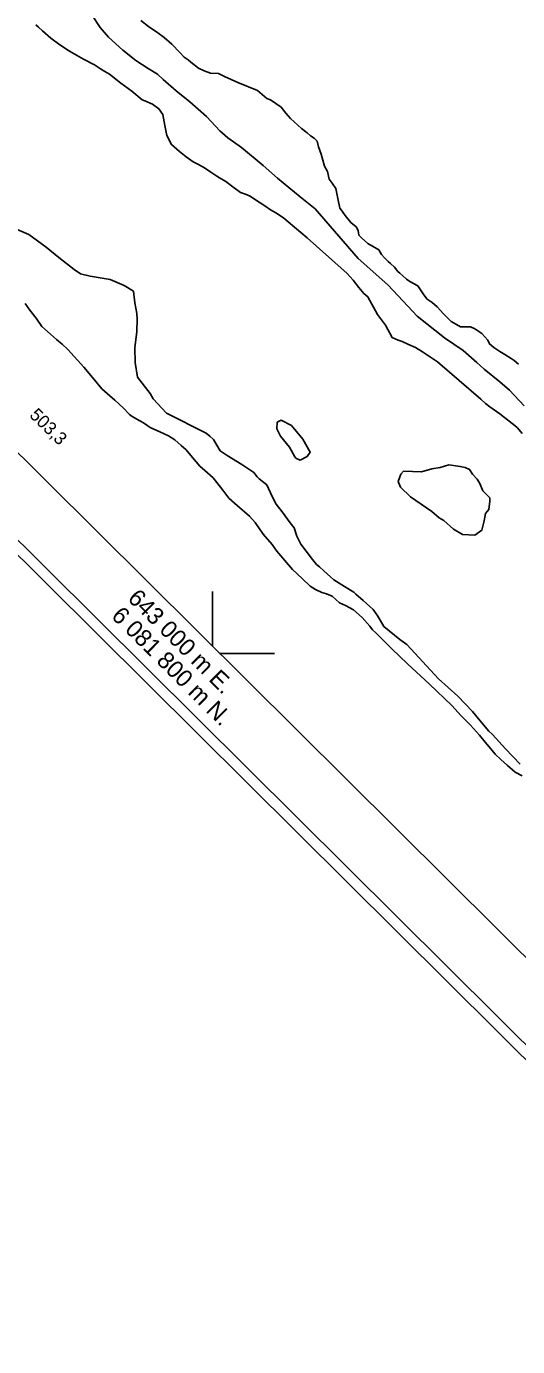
# Model space of a CAD drawing. Extents: x 642515 to 647219, y 6080136 to 6084356.
# Drawn here: x 642956.5 to 643071.4, y 6081637.9 to 6081946.7 of the extents above; entities that cross this region are included whole.
import ezdxf

# ---------------------------------------------------------------- set-up
doc = ezdxf.new("R2010")
doc.units = 0
for name, color, linetype in [('Level 1', 7, 'Continuous'), ('Level 2', 7, 'Continuous'), ('Level 3', 7, 'Continuous'), ('Level 60', 7, 'Continuous'), ('Level 61', 7, 'Continuous')]:
    doc.layers.add(name, color=color, linetype=linetype)

msp = doc.modelspace()

# ---------------------------------------------------------------- linework, layer by layer
at = {"layer": 'Level 1'}
for points in [[(642989.22, 6081856.24), (642986.14, 6081859.58), (642985.42, 6081860.82), (642982.47, 6081864.65), (642981.93, 6081868.14), (642981.89, 6081871.5), (642982.29, 6081875.37), (642982.43, 6081878.26), (642982.35, 6081879.54), (642981.88, 6081882.07), (642981.55, 6081884.78), (642979.39, 6081886.09), (642976.11, 6081887.49), (642971.42, 6081888.33), (642969.15, 6081888.83), (642967.64, 6081889.86), (642964.11, 6081892.69), (642961.08, 6081895.07), (642957.06, 6081898.03), (642953.78, 6081899.44)], [(643072.01, 6081774.11), (643068.58, 6081777.74), (643065.5, 6081781.08), (643064.65, 6081781.83), (643062.59, 6081784.27), (643060.85, 6081786.41), (643057.43, 6081790.04), (643052.87, 6081794.09), (643045.49, 6081802.14), (643043.82, 6081803.32), (643040.12, 6081806.3), (643038.69, 6081808.77), (643037.63, 6081810.31), (643035.27, 6081812.41), (643033.57, 6081813.91), (643033.07, 6081814.36), (643030.91, 6081815.67), (643028.41, 6081817.28), (643026.04, 6081819.38), (643025.03, 6081820.28), (643024.35, 6081820.88), (643023.4, 6081822.02), (643021.92, 6081823.94), (643020.7, 6081825.63), (643019.78, 6081827.49), (643019.1, 6081829.45), (643018.15, 6081830.6), (643016.32, 6081833.13), (643014.92, 6081834.97), (643013.94, 6081836.75), (643012.73, 6081839.48), (643010.96, 6081840.9), (643010.45, 6081841.35), (643009.67, 6081842.34), (643006.84, 6081844.25), (643003.43, 6081846.37), (643001.84, 6081847.47), (643000.24, 6081850.1), (642999.39, 6081850.85), (642998.55, 6081851.6), (642989.22, 6081856.24)], [(643019.27, 6081846.04), (643018.01, 6081848.28), (643015.89, 6081850.84), (643015.07, 6081852.55), (643015.17, 6081854.12), (643016.1, 6081854.58), (643018.5, 6081853.36), (643021.13, 6081850.2), (643022.88, 6081847.14), (643022.14, 6081846.13), (643020.56, 6081845.27), (643019.53, 6081845.73), (643019.27, 6081846.04)]]:
    msp.add_lwpolyline(points, dxfattribs=at)
at = {"layer": 'Level 2'}
for points in [[(643072.9, 6081857.99), (643069.47, 6081861.64), (643067.26, 6081863.59), (643063.55, 6081866.58), (643061.85, 6081868.09), (643058.63, 6081870.94), (643054.28, 6081873.89), (643047.87, 6081878.97), (643044.61, 6081882.47), (643041.01, 6081886.27), (643034.05, 6081892.44), (643024.03, 6081904.04), (643020.49, 6081906.88), (643015.25, 6081911.22), (643011.85, 6081914.23), (643006.78, 6081918.43), (643003.6, 6081920.64), (643001.73, 6081922.3), (642998.64, 6081925.65), (642994.73, 6081929.11), (642991.53, 6081931.65), (642988.48, 6081934.35), (642987.12, 6081935.56), (642984.95, 6081936.87), (642982.11, 6081938.79), (642979.07, 6081941.18), (642975.68, 6081944.19), (642973.77, 6081946.48), (642971.83, 6081949.42)], [(642958.66, 6081947.14), (642959.3, 6081946.58), (642960.28, 6081945.72), (642962.24, 6081944), (642964.31, 6081942.41), (642966.57, 6081940.96), (642969.82, 6081939.08), (642972.39, 6081937.73), (642973.82, 6081936.78), (642974.82, 6081936.2), (642975.9, 6081935.55), (642978.61, 6081933.48), (642981.14, 6081931.56), (642983.6, 6081929.56), (642984.17, 6081929.36), (642985.99, 6081928.51), (642987.5, 6081927.49), (642988.39, 6081926.1), (642988.88, 6081923.57), (642989.36, 6081921.19), (642990.39, 6081919.09), (642992.26, 6081917.45), (642993.86, 6081916.19), (642995.46, 6081915.09), (642996.71, 6081914.45), (642998.12, 6081913.66), (642999.63, 6081912.64), (643001.06, 6081911.69), (643001.64, 6081911.33), (643003.14, 6081910.46), (643004.75, 6081909.21), (643006.6, 6081907.88), (643007.75, 6081907.48), (643008.82, 6081906.99), (643010.08, 6081906.19), (643012.26, 6081904.72), (643013.6, 6081903.85), (643015.01, 6081903.06), (643016.69, 6081901.89), (643017.72, 6081900.99), (643022.13, 6081897.27), (643031.5, 6081888.9), (643032.89, 6081887.39), (643034.21, 6081885.63), (643035.42, 6081884.27), (643036.36, 6081883.44), (643038.63, 6081879.34), (643040.48, 6081876.82)], [(643036.37, 6081895.93), (643034.87, 6081897.24), (643034.27, 6081897.92), (643034.07, 6081899), (643033.61, 6081899.85), (643032.38, 6081900.86), (643031.03, 6081902.5), (643030.35, 6081903.54), (643029.79, 6081904.19), (643029.31, 6081906.49), (643028.87, 6081908.84), (643028.03, 6081910.03), (643027.28, 6081910.98), (643026.92, 6081912.81), (643026.24, 6081914.01), (643025.44, 6081916.82), (643024.8, 6081918.59), (643024.48, 6081919.85), (643023.78, 6081920.61), (643022.95, 6081921.12), (643022.14, 6081921.83), (643020.86, 6081922.88), (643018.26, 6081925.16), (643017.17, 6081926.42), (643016.07, 6081927.83), (643013.58, 6081929.56), (643012.72, 6081929.87), (643012.72, 6081929.87), (643010.58, 6081931.74), (643005.96, 6081933.61), (643002.81, 6081935.01), (643001.39, 6081935.72), (642999.58, 6081935.8), (642998.06, 6081936.31), (642996.73, 6081936.95), (642994.95, 6081938.36), (642994.31, 6081938.92), (642993.42, 6081939.55), (642992.34, 6081940.64), (642990.49, 6081942.57), (642988.69, 6081944.14), (642987.25, 6081945.26), (642985.06, 6081946.72), (642983.28, 6081948.14)], [(643071.57, 6081867.7), (643070.59, 6081868.56), (643069.87, 6081869.04), (643068.4, 6081869.95), (643067.19, 6081870.71), (643065.84, 6081871.59), (643064.78, 6081872.44), (643064.44, 6081873.35), (643063.75, 6081874.11), (643063.05, 6081874.87), (643062.34, 6081875.34), (643061.75, 6081875.71), (643061.24, 6081876.07), (643060.34, 6081876.42), (643058.04, 6081876.47), (643057.08, 6081877.01), (643055.87, 6081877.69), (643054.06, 6081879.5), (643052.59, 6081881.1), (643051.4, 6081882.15), (643050.26, 6081882.92), (643049.47, 6081883.91), (643048.08, 6081886.03), (643046.2, 6081887.08), (643045.4, 6081887.63), (643044.55, 6081888.38), (643043.87, 6081888.98), (643043.4, 6081889.39), (643042.61, 6081890.38), (643041.62, 6081891.24), (643041.07, 6081891.73), (643040.25, 6081892.6), (643039.55, 6081893.36), (643038.92, 6081894.44), (643036.37, 6081895.93)], [(642956.21, 6081881.88), (642957.27, 6081880.35), (642958.75, 6081878.44), (642960.08, 6081876.53), (642962.12, 6081874.74), (642963.56, 6081873.48), (642964.83, 6081872.36), (642966.19, 6081871.17), (642969.9, 6081867.02), (642972.33, 6081864.14), (642974.16, 6081861.94), (642976.02, 6081860.3), (642977.21, 6081859.26), (642979.09, 6081857.46), (642980.63, 6081855.96), (642981.22, 6081855.44), (642983.05, 6081854.44), (642983.87, 6081854.02), (642985.46, 6081852.92), (642987.69, 6081851.87), (642989.75, 6081850.97), (642991.17, 6081850.02), (642992.7, 6081848.68), (642993.89, 6081847.64), (642995.36, 6081845.9), (642997.02, 6081843.85), (642998.2, 6081842.8), (643000.16, 6081841.09), (643001.03, 6081840.03), (643002.43, 6081838.2), (643003.83, 6081836.37), (643005.78, 6081834.66)], [(643040.48, 6081876.82), (643042.04, 6081873.95), (643043.44, 6081873.32), (643044.35, 6081872.98), (643045.67, 6081872.42), (643047.48, 6081871.58), (643049.15, 6081870.57), (643052.67, 6081868.23), (643062.79, 6081859.51), (643063.9, 6081858.54), (643064.87, 6081857.76), (643067.26, 6081856.11), (643071.16, 6081853), (643071.37, 6081852.82), (643072.46, 6081851.48)], [(643064.92, 6081836.42), (643063.25, 6081838.04), (643062.57, 6081839.76), (643061.9, 6081840.8), (643060.86, 6081842.01), (643060.15, 6081843.09), (643059.12, 6081843.54), (643057.98, 6081843.79), (643055.31, 6081844.18), (643053.27, 6081843.56), (643051.29, 6081843.19), (643048.93, 6081842.55), (643044.68, 6081842.67), (643044.08, 6081841.99), (643043.48, 6081840.26), (643043.97, 6081838.93), (643046.36, 6081836.68), (643051.32, 6081833.24), (643053.02, 6081831.75), (643054.1, 6081831.1), (643056.4, 6081829.08), (643058.49, 6081827.85), (643061.38, 6081827.72), (643062.98, 6081828.87), (643063.56, 6081831.08), (643063.84, 6081832.78), (643064.66, 6081833.72), (643064.85, 6081835.66), (643064.92, 6081836.42)], [(643005.78, 6081834.66), (643008.66, 6081832.13), (643009.96, 6081830.7), (643011.9, 6081827.95), (643013.98, 6081825.52), (643015.04, 6081823.99), (643018.76, 6081819.68), (643020.98, 6081817.59), (643022.86, 6081815.79), (643024.11, 6081814.99), (643025.59, 6081814.29), (643026.65, 6081813.96), (643027.97, 6081813.41), (643029.75, 6081811.85), (643031.15, 6081811.22), (643032.97, 6081810.22), (643035.01, 6081808.43), (643036.82, 6081806.39), (643037.44, 6081805.55), (643038.29, 6081804.81), (643039.66, 6081803.46), (643041.97, 6081801.13), (643045.64, 6081797.62), (643050.75, 6081792.83), (643055.96, 6081787.82), (643058.2, 6081785.41), (643060.34, 6081783.23), (643062.49, 6081780.89), (643063.8, 6081779.3), (643064.75, 6081778.16), (643066.14, 6081776.49), (643067.42, 6081775.21), (643069.04, 6081773.8), (643070.82, 6081772.24), (643072.47, 6081771.39)]]:
    msp.add_lwpolyline(points, dxfattribs=at)
at = {"layer": 'Level 60'}
for p, q in [((643000, 6081801.76), (643000, 6081814.53)), ((643001.69, 6081800), (643014.54, 6081800))]:
    msp.add_line(p, q, dxfattribs=at)
for points in [[(643756.15, 6083509.1), (645893.11, 6081385.05), (644652.25, 6080135.58), (642514.75, 6082260.08)], [(642518.29, 6082260.09), (643756.16, 6083505.56), (645889.57, 6081385.04), (644651.74, 6080139.63)], [(643756.23, 6083485.06), (645517.55, 6081734.46), (644300.6, 6080509.08), (642538.79, 6082260.16)]]:
    msp.add_lwpolyline(points, close=True, dxfattribs=at)

# ---------------------------------------------------------------- texts
at = {"layer": 'Level 3'}
msp.add_text('503,3', height=3, rotation=315.59, dxfattribs=at).set_placement((642957.03, 6081855.57))
at = {"layer": 'Level 61'}
for s, p in [('643 000 m E.', (642979.96, 6081812.66)), ('6 081 800 m N.', (642976.14, 6081808.55))]:
    msp.add_text(s, height=4, rotation=315.175, dxfattribs=at).set_placement(p)

doc.saveas('drawing.dxf')
